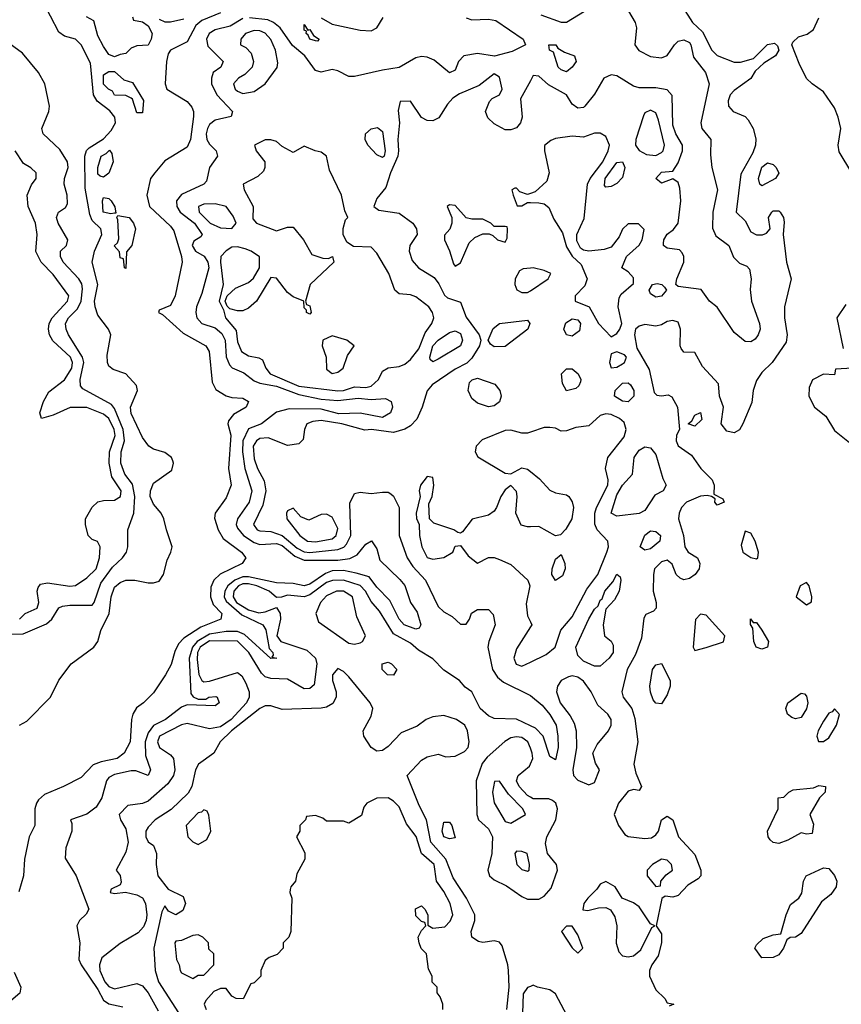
# Model space of a CAD drawing. Header units: inches. Extents: x 2380249 to 2585472, y 382747 to 546448.
# Tile 565 of 626: x 2558170 to 2561114, y 464149 to 467680. Entities that reach past the tile are written whole.
import ezdxf

# ---------------------------------------------------------------- set-up
doc = ezdxf.new("R2010")
doc.units = ezdxf.units.IN
doc.header["$MEASUREMENT"] = 0
doc.layers.add('C5456', color=7, linetype='Continuous')
doc.layers.add('C5466', color=7, linetype='Continuous')

msp = doc.modelspace()

# ---------------------------------------------------------------- linework, layer by layer
at = {"layer": 'C5456', "color": 4}
for points, elevation in [([(2558169.8, 465150.2), (2558195.2, 465164.8), (2558280.7, 465250), (2558310, 465311), (2558354, 465370), (2558436, 465430), (2558449.6, 465450.4), (2558461.2, 465490), (2558491, 465550), (2558497.7, 465610), (2558510, 465644.6), (2558530, 465662), (2558550, 465670.2), (2558582, 465670), (2558630, 465660.3), (2558650, 465660.3), (2558670, 465666.7), (2558685.6, 465690), (2558698.9, 465741.1), (2558711.6, 465770), (2558716.2, 465790), (2558695.6, 465850), (2558687.1, 465890), (2558676.9, 465910), (2558650, 465943), (2558637.8, 465970), (2558638.4, 465990), (2558650, 466017.6), (2558715.4, 466064.6), (2558720.7, 466090), (2558718.3, 466098.3), (2558714.5, 466110), (2558690, 466127.6), (2558650, 466139.5), (2558633.2, 466150), (2558610, 466180.9), (2558570, 466267.3), (2558566.8, 466290), (2558592.2, 466350), (2558588.3, 466368.3), (2558550, 466409.5), (2558505.4, 466425.4), (2558490, 466437.2), (2558484.7, 466450), (2558483.3, 466476.7), (2558496.3, 466550), (2558488.1, 466570), (2558450, 466620.5), (2558439.9, 466650), (2558438.3, 466670), (2558449.9, 466730), (2558429.8, 466810), (2558437.5, 466850), (2558464.2, 466910), (2558461.2, 466930), (2558430, 466959.7), (2558421.8, 466981.7), (2558404.7, 467075.3), (2558403.2, 467190), (2558409.9, 467210.1), (2558419.4, 467220.6), (2558470, 467252.8), (2558498.2, 467281.8), (2558513.1, 467310), (2558510.9, 467330), (2558492.9, 467352.9), (2558448, 467388), (2558434.2, 467410), (2558423.3, 467523.3), (2558389.8, 467589.8), (2558370, 467609.6), (2558330, 467620.5), (2558310, 467635.1), (2558250, 467749.3)], 16), ([(2558890, 467704.5), (2558823.2, 467676.8), (2558801.2, 467658.8), (2558770, 467600.5), (2558710.5, 467570), (2558702.6, 467557.4), (2558695.6, 467530), (2558690.7, 467450), (2558697.3, 467430), (2558770, 467386.5), (2558786.4, 467366.4), (2558792.7, 467350), (2558792.6, 467332.6), (2558782.3, 467250), (2558770, 467222), (2558690, 467174), (2558654, 467130), (2558639.3, 467110), (2558626, 467050), (2558635.5, 467010), (2558710, 466939), (2558722.3, 466922.3), (2558750.1, 466830.1), (2558752.3, 466810), (2558727.7, 466690), (2558710, 466655.3), (2558670, 466638), (2558666.8, 466630), (2558682, 466622), (2558755.6, 466555.6), (2558837.3, 466510), (2558848.4, 466490), (2558860.1, 466380.1), (2558873.3, 466353.3), (2558910, 466331.3), (2558930, 466324.4), (2558970, 466322.6), (2558990.3, 466310), (2558981.3, 466290), (2558936, 466264), (2558918.6, 466241.4), (2558915.9, 466230), (2558927.1, 466190), (2558918.6, 466070), (2558927.3, 466010), (2558910, 465965.1), (2558870.3, 465910), (2558868.2, 465891.8), (2558880.7, 465850), (2558899.4, 465819.4), (2558964.6, 465770), (2558980.3, 465750), (2558966.7, 465730), (2558888.7, 465691.3), (2558865.8, 465670), (2558854.7, 465645.3), (2558853.5, 465610), (2558862.9, 465582.9), (2558894.2, 465550), (2558891.3, 465530), (2558818.9, 465501.1), (2558757.8, 465462.3), (2558738.6, 465441.4), (2558725.7, 465414.3), (2558712.7, 465367.3), (2558692.2, 465330), (2558650, 465266), (2558614, 465230), (2558588.4, 465211.6), (2558575.5, 465190), (2558570.3, 465169.7), (2558566.3, 465090), (2558544.9, 465050), (2558519.1, 465030), (2558461.6, 465018.4), (2558432.8, 465007.2), (2558390, 464962.7), (2558326.8, 464930), (2558258.4, 464901.6), (2558237.4, 464882.6), (2558230.2, 464869.8), (2558224.2, 464850), (2558224, 464790), (2558204, 464750), (2558187.3, 464670), (2558184, 464610), (2558167.1, 464552.9)], 16), ([(2558970, 467683.5), (2558923.7, 467656.3), (2558870, 467642.9), (2558848.4, 467630), (2558838.9, 467610), (2558844.5, 467584.5), (2558899.1, 467530), (2558890.8, 467510), (2558863, 467490), (2558857.1, 467470), (2558857.6, 467450), (2558876.5, 467410), (2558933, 467350), (2558927.5, 467332.5), (2558870, 467319.1), (2558850, 467304.2), (2558843.2, 467290), (2558838.4, 467270), (2558840.2, 467250), (2558850, 467233.7), (2558874.4, 467210), (2558879.3, 467190), (2558850.3, 467150), (2558839.3, 467100.7), (2558830.3, 467089.7), (2558750, 467052.6), (2558731.9, 467030), (2558732.8, 467010), (2558745.5, 466990), (2558796.5, 466950), (2558824, 466910), (2558818.8, 466901.2), (2558794.6, 466885.4), (2558788.4, 466870), (2558799.5, 466850), (2558831.3, 466831.3), (2558844, 466810), (2558847.8, 466790), (2558822.6, 466697.4), (2558803.9, 466650), (2558801.3, 466630), (2558805.3, 466610), (2558823, 466590), (2558870, 466574.7), (2558893.9, 466553.9), (2558906.5, 466530), (2558910.2, 466470.2), (2558922.2, 466442.2), (2558931.5, 466431.5), (2558973.3, 466413.3), (2559010, 466384.9), (2559030, 466376.2), (2559090, 466365.8), (2559170, 466336), (2559250, 466318.5), (2559310, 466314.5), (2559383, 466323), (2559430, 466318), (2559480.9, 466320.9), (2559500.7, 466310), (2559506.4, 466290), (2559498.4, 466270), (2559470, 466253.7), (2559390, 466268.6), (2559313.9, 466266.1), (2559250, 466282.7), (2559135.3, 466284.7), (2559090, 466271.8), (2559037.1, 466230), (2558990, 466212.1), (2558970.1, 466169.9), (2558968.9, 466130), (2558977.1, 466070), (2559001.5, 465990), (2558992.8, 465950), (2558950.2, 465890), (2558945.6, 465870), (2558950, 465856.3), (2558971.5, 465830), (2559010, 465805), (2559030, 465797.8), (2559090, 465801.8), (2559110, 465793.7), (2559155.7, 465755.7), (2559190, 465741.3), (2559310, 465741.7), (2559352.9, 465747.1), (2559378.9, 465761.1), (2559410, 465798.8), (2559430.9, 465810.9), (2559450, 465782), (2559461.1, 465741.1), (2559532.8, 465672.8), (2559550.3, 465650.2), (2559570.3, 465590.3), (2559594.7, 465554.7), (2559607.7, 465510), (2559602, 465498), (2559590, 465494.5), (2559547.6, 465510), (2559529.7, 465530), (2559497, 465597), (2559450, 465645.1), (2559422, 465682), (2559375.6, 465695.6), (2559330, 465704.2), (2559290, 465703.1), (2559266.1, 465693.9), (2559210, 465655.3), (2559190, 465649.8), (2559150, 465658.2), (2559090, 465660.7), (2558990, 465681.8), (2558970, 465681.6), (2558941.1, 465670), (2558915.8, 465650), (2558904.6, 465630), (2558902.4, 465610), (2558910, 465594.3), (2558966, 465545.9), (2559041.3, 465510), (2559051.8, 465491.8), (2559064.4, 465424.4), (2559077.3, 465410), (2559078.8, 465401.2), (2559074, 465394), (2559092, 465390), (2559070, 465389.4), (2558975.2, 465475.2), (2558950, 465486), (2558910, 465486.4), (2558850, 465476.6), (2558806.5, 465450), (2558789, 465430), (2558777, 465390), (2558783.7, 465263.7), (2558791.9, 465251.8), (2558810, 465242.8), (2558836.5, 465243.5), (2558848, 465250), (2558872.3, 465252.3), (2558878, 465250), (2558884.7, 465230), (2558870, 465219), (2558770, 465222.9), (2558750, 465215.1), (2558692.4, 465170), (2558650, 465148.5), (2558630, 465122.4), (2558619.4, 465090), (2558620.8, 465040.8), (2558638.8, 464990), (2558630.8, 464970), (2558586, 464986), (2558570, 464986), (2558510, 464973.6), (2558490, 464962), (2558480.6, 464950), (2558464.5, 464890), (2558443.5, 464856.5), (2558410, 464830.8), (2558352, 464810), (2558356.8, 464796.8), (2558356.4, 464770), (2558335.5, 464710), (2558333.1, 464673.1), (2558372.6, 464610), (2558417.3, 464490), (2558407.9, 464472.1), (2558384, 464450), (2558374.9, 464430), (2558384.9, 464370), (2558381.6, 464310), (2558390.4, 464290), (2558450, 464202.4), (2558470, 464164), (2558490, 464150.4), (2558539.5, 464139.5)], 24), ([(2558574, 467690), (2558578, 467678), (2558610, 467672), (2558630, 467658), (2558644.7, 467630), (2558641, 467610), (2558630, 467588), (2558590, 467586), (2558570, 467578), (2558550, 467558), (2558530, 467555.3), (2558510, 467546), (2558490, 467555.3), (2558470, 467584), (2558450, 467622), (2558435.1, 467675.1), (2558409, 467690)], 12), ([(2558670, 467681.8), (2558690, 467672.2), (2558710, 467671.4), (2558757.6, 467682.4)], 16), ([(2559770, 467686.4), (2559790, 467678.7), (2559850, 467681.3), (2559876.7, 467676.7), (2559974, 467610), (2559982, 467590), (2559934.4, 467565.6), (2559871.2, 467548.8), (2559810, 467558.7), (2559761, 467550), (2559743, 467530), (2559730, 467499), (2559710, 467489.2), (2559655, 467535), (2559630, 467545.5), (2559610, 467547.9), (2559590, 467542.4), (2559530, 467507.8), (2559470, 467499.2), (2559370, 467476), (2559350, 467476), (2559310, 467495.9), (2559290, 467500.8), (2559250, 467491.5), (2559230, 467497), (2559192.1, 467550), (2559147.1, 467587.2), (2559103, 467650), (2559079.6, 467670), (2559059.4, 467679.4), (2558993.4, 467686.6)], 24), ([(2559250, 467686), (2559290, 467663.2), (2559390, 467642), (2559430, 467640.3), (2559449.3, 467650), (2559472.9, 467687.1)], 24), ([(2558124.1, 465475.9), (2558182, 465478), (2558266.6, 465513.4), (2558284.7, 465530), (2558309.8, 465570.2), (2558323.3, 465576.7), (2558350, 465580.8), (2558430, 465580.3), (2558437.2, 465590), (2558460.5, 465659.5), (2558503.1, 465716.9), (2558538.7, 465750), (2558552.8, 465770), (2558556.9, 465790), (2558556.9, 465850), (2558579.1, 465910), (2558582.1, 465970), (2558573.8, 466013.8), (2558546.2, 466050), (2558532, 466090), (2558533.5, 466130), (2558545.2, 466170), (2558540.2, 466210), (2558510, 466286), (2558499.4, 466299.4), (2558396.4, 466356.4), (2558387.3, 466367.3), (2558386.4, 466390), (2558399.8, 466450), (2558395.3, 466470), (2558344.7, 466550), (2558336.9, 466570), (2558334.7, 466590), (2558344.7, 466610), (2558376.9, 466643.1), (2558389.8, 466670), (2558394.6, 466714.6), (2558392.2, 466732.2), (2558382.4, 466750), (2558326.3, 466810), (2558315.6, 466830), (2558316, 466850), (2558337.2, 466870), (2558342, 466890), (2558307.6, 466950), (2558302, 466970), (2558309.3, 466990), (2558334.1, 467005.8), (2558340.7, 467019.3), (2558339.7, 467050), (2558329.7, 467090.3), (2558331, 467110), (2558343.1, 467150), (2558341.7, 467170), (2558314, 467214), (2558254, 467270), (2558249.3, 467290), (2558274, 467350), (2558277.2, 467370), (2558259.5, 467450), (2558237.6, 467490), (2558179.8, 467559.8), (2558098.6, 467618.6)], 24), ([(2560000, 467460.7), (2559964.4, 467395.6), (2559970.4, 467330), (2559964.9, 467310), (2559950, 467291.8), (2559930, 467285.1), (2559910, 467285.1), (2559870, 467306), (2559847.9, 467328), (2559839.7, 467350), (2559853.6, 467386.4), (2559863.1, 467396.9), (2559889.5, 467410.5), (2559899.5, 467430), (2559890, 467474), (2559870, 467485.2), (2559816.2, 467443.8), (2559746, 467414), (2559721.8, 467398.2), (2559702.8, 467377.3), (2559671.9, 467328.2), (2559650, 467317), (2559630, 467318), (2559609.5, 467329.5), (2559570, 467388), (2559534, 467386), (2559526, 467354), (2559530.7, 467310), (2559524.6, 467250), (2559528, 467210), (2559525.2, 467190), (2559498.8, 467130), (2559482.4, 467077.6), (2559450, 467039), (2559438.8, 467010), (2559456.8, 466996.8), (2559530, 466986), (2559579.3, 466950), (2559592, 466930), (2559594, 466910), (2559568.2, 466870), (2559566, 466850), (2559576.7, 466816.7), (2559598.8, 466790), (2559655.8, 466755.8), (2559672.4, 466732.4), (2559691.9, 466691.8), (2559702.9, 466682.9), (2559750, 466667.3), (2559770, 466613.4), (2559816.3, 466550), (2559822, 466530), (2559817.3, 466510), (2559790, 466466), (2559772, 466448), (2559730, 466427), (2559648.2, 466370), (2559630, 466349.2), (2559612.7, 466290), (2559593, 466247), (2559570, 466222.9), (2559550, 466211.6), (2559510, 466199.5), (2559430.4, 466209.6), (2559407.2, 466207.2), (2559324, 466230), (2559250, 466242.7), (2559220.7, 466239.3), (2559199.1, 466230), (2559190.5, 466210), (2559185.5, 466174.5), (2559170, 466159.3), (2559130, 466153.2), (2559060.2, 466180.2), (2559030, 466178), (2559018, 466170), (2559006.3, 466150), (2559010, 466104.7), (2559022, 466070), (2559045.8, 466025.8), (2559051.7, 465990), (2559040.8, 465939.2), (2559007.3, 465870), (2559021, 465850), (2559030, 465846.4), (2559070, 465844.6), (2559110, 465830.2), (2559164.1, 465784.1), (2559190, 465771), (2559210, 465768.7), (2559310, 465779.3), (2559331.2, 465788.8), (2559341.2, 465798.8), (2559356.4, 465830), (2559353.4, 465946.6), (2559370, 465981), (2559390, 465984.9), (2559430, 465980.4), (2559470, 465985.5), (2559490, 465984.9), (2559499.9, 465979.9), (2559510, 465971), (2559530.3, 465930), (2559530.2, 465830), (2559558.3, 465750), (2559578.4, 465718.4), (2559623.8, 465670), (2559670, 465576), (2559690, 465556), (2559719.8, 465539.8), (2559750, 465512), (2559770, 465512), (2559782, 465530), (2559788.7, 465551.3), (2559810, 465564.7), (2559850, 465564.7), (2559866.8, 465546.8), (2559874, 465510), (2559850.7, 465450), (2559847.3, 465430), (2559864.9, 465350), (2559882.7, 465322.6), (2559904.2, 465304.2), (2559997.7, 465257.7), (2560000, 465255.8)], 28), ([(2558169.2, 465530), (2558190, 465550.6), (2558232.3, 465570), (2558238, 465590), (2558232.7, 465630), (2558236, 465644), (2558244.8, 465655.2), (2558270, 465660.5), (2558350, 465648), (2558369.6, 465650.4), (2558410, 465678), (2558443.7, 465710), (2558456, 465750), (2558458, 465790), (2558448.4, 465808.4), (2558430, 465815.3), (2558415.3, 465830), (2558406, 465870), (2558406, 465890), (2558430, 465931.3), (2558449.4, 465950.6), (2558470, 465956), (2558510, 465957.3), (2558531.8, 465970), (2558533.3, 465990), (2558500.6, 466040.6), (2558490.8, 466090), (2558492.1, 466130), (2558511.6, 466188.4), (2558508.1, 466210), (2558489.5, 466250), (2558470, 466265.6), (2558410, 466289.6), (2558350.5, 466289.5), (2558290, 466261.2), (2558248, 466250), (2558242, 466270), (2558255.3, 466310), (2558274.6, 466345.4), (2558330, 466388), (2558357.2, 466430), (2558359.7, 466450), (2558352.2, 466470), (2558288.3, 466528.3), (2558276.9, 466550), (2558272.8, 466570), (2558275.8, 466590), (2558286.3, 466610), (2558341.3, 466670), (2558345.6, 466690), (2558290, 466766), (2558246.6, 466810), (2558227.9, 466847.9), (2558232.7, 466910), (2558227, 466950), (2558200.9, 467010), (2558197.2, 467050), (2558212.5, 467087.5), (2558229, 467110), (2558228.7, 467130), (2558210, 467148.7), (2558183.7, 467163.7), (2558153.2, 467210)], 28), ([(2560000, 467056.8), (2559990, 467053.2), (2559962, 467062), (2559950, 467075.3), (2559944.7, 467075.3), (2559934, 467070), (2559938, 467050), (2559952.7, 467012.7), (2559970, 467012), (2559990, 467024.7), (2560000, 467024.3)], 32), ([(2560000, 466788.5), (2559974, 466786), (2559961.4, 466778.6), (2559946, 466750), (2559944.7, 466730), (2559951, 466711), (2559970, 466701), (2559990, 466701), (2560000, 466707.6)], 32), ([(2560000, 466200.3), (2559990, 466197), (2559970, 466196.9), (2559930, 466208), (2559910, 466206.6), (2559827.4, 466172.6), (2559805.5, 466150), (2559802, 466130), (2559812.3, 466112.3), (2559910, 466053.4), (2559930, 466050.7), (2559970, 466073), (2559990, 466068.2), (2560000, 466060)], 32), ([(2560000, 465861.1), (2559990, 465860.7), (2559966.9, 465866.9), (2559947.6, 465910), (2559953, 465970), (2559950, 465988), (2559930, 466009), (2559910, 465994), (2559894, 465970), (2559879.1, 465930), (2559870, 465917.2), (2559850, 465902.7), (2559791, 465889), (2559756.9, 465843.1), (2559750, 465838), (2559740.4, 465840.4), (2559726, 465850), (2559654.6, 465874.6), (2559638, 465890), (2559636.4, 465943.6), (2559648, 465970), (2559654, 466010), (2559650, 466038), (2559630, 466042), (2559606.8, 466010), (2559601, 465990), (2559604.7, 465970), (2559591.3, 465910), (2559591.6, 465891.6), (2559602, 465870), (2559602.8, 465830), (2559610.8, 465790), (2559630, 465751.3), (2559650, 465745.5), (2559690, 465750.8), (2559722, 465770), (2559730, 465792), (2559750, 465794), (2559777.3, 465757.3), (2559810, 465731.3), (2559850, 465750.8), (2559870, 465750.6), (2559890, 465743.8), (2559930, 465726), (2559990.6, 465670), (2559998, 465650), (2559984.7, 465584.7), (2559990, 465542), (2560000, 465520.2)], 32), ([(2560000, 465147.8), (2559950, 465171.2), (2559870, 465173.3), (2559850, 465183.6), (2559820.7, 465210), (2559790, 465269.3), (2559766.6, 465286.6), (2559746.6, 465310), (2559690, 465346.6), (2559650, 465388.3), (2559599.3, 465419.3), (2559570, 465444.5), (2559510, 465476.9), (2559459.2, 465559.2), (2559430, 465593.6), (2559409.8, 465630), (2559390, 465650.7), (2559330, 465669.8), (2559290.9, 465669.1), (2559270, 465661.5), (2559210, 465617.2), (2559190, 465609.7), (2559130, 465616.3), (2559108.7, 465608.7), (2559090, 465608), (2559063.6, 465630), (2559019.5, 465650), (2558990, 465657), (2558970, 465656.3), (2558954, 465650), (2558937.2, 465630), (2558934.4, 465610), (2558947.2, 465590), (2558990, 465563.8), (2559027.2, 465552.7), (2559050, 465556), (2559090, 465572), (2559103, 465550), (2559104.9, 465530), (2559091.9, 465470), (2559105.7, 465450), (2559199, 465419), (2559230, 465390.6), (2559234.9, 465370), (2559225.8, 465294.2), (2559210, 465282), (2559190, 465280.7), (2559130, 465315.1), (2559070, 465317.4), (2559050, 465323.6), (2559036.4, 465336.4), (2558991, 465410), (2558950, 465450.8), (2558850, 465451.9), (2558816.5, 465430), (2558806.7, 465410), (2558805.5, 465385.5), (2558811.7, 465331.7), (2558823, 465310), (2558830, 465305.3), (2558850, 465307.6), (2558950, 465339.1), (2558966.6, 465326.6), (2558980.3, 465300.3), (2558992.2, 465270), (2558991.9, 465250), (2558982.6, 465230), (2558927.4, 465170), (2558890, 465143.5), (2558850, 465136.3), (2558770, 465155.6), (2558750, 465151.3), (2558670.4, 465110), (2558664.2, 465090), (2558670.5, 465070), (2558710, 465043), (2558721.6, 465030), (2558726, 464990), (2558721.1, 464970), (2558700.5, 464939.5), (2558630, 464877), (2558610, 464869.5), (2558558, 464862), (2558526, 464830), (2558530.8, 464810), (2558550, 464778), (2558558.5, 464730), (2558550, 464695.1), (2558516, 464630), (2558530, 464611.3), (2558533.2, 464586.8), (2558530, 464578), (2558498, 464562), (2558494, 464550), (2558510, 464546), (2558548.8, 464551.1), (2558590, 464541.3), (2558610.3, 464530.3), (2558620.3, 464510), (2558625.7, 464470), (2558623.7, 464450), (2558613.7, 464426.3), (2558594.4, 464405.6), (2558530, 464367.6), (2558464.8, 464315.2), (2558456, 464290), (2558457.3, 464270), (2558475.3, 464230), (2558490, 464213.1), (2558510, 464204), (2558590, 464223.8), (2558610, 464215.5), (2558630, 464190.6), (2558665.7, 464125.7)], 28), ([(2560000, 465502.7), (2559950, 465424), (2559940.5, 465390), (2559948.6, 465368.6), (2559970, 465362), (2560000, 465376.3)], 32), ([(2559915.1, 464130), (2559923.7, 464210), (2559921.6, 464270), (2559919.7, 464290), (2559899.2, 464359.2), (2559890, 464372), (2559870, 464376.3), (2559830, 464371.1), (2559813.7, 464373.7), (2559789.8, 464389.8), (2559788.4, 464410), (2559800.5, 464450), (2559800.5, 464470), (2559771.1, 464530), (2559722.9, 464602.8), (2559697.1, 464670), (2559643.8, 464730), (2559628.3, 464810), (2559601.8, 464861.8), (2559558, 464970), (2559610, 465024.7), (2559630, 465036), (2559670, 465046), (2559696.9, 465036.9), (2559730, 465038.8), (2559764.1, 465055.9), (2559777.2, 465070), (2559780.9, 465090), (2559775.1, 465130), (2559765.2, 465150), (2559735.3, 465170), (2559690, 465185.1), (2559650, 465179.6), (2559626.8, 465170), (2559594.2, 465145.8), (2559537.6, 465122.4), (2559490, 465073.2), (2559470, 465059), (2559450, 465057.2), (2559429.3, 465070), (2559402.7, 465110), (2559401.2, 465130), (2559430, 465182), (2559436, 465210), (2559426, 465230), (2559350, 465322.7), (2559330, 465342.7), (2559310, 465352.7), (2559290.7, 465330), (2559290.6, 465310), (2559304.4, 465270), (2559303.8, 465250), (2559291.9, 465228.1), (2559270, 465215.1), (2559250, 465211.3), (2559110, 465206.6), (2559070, 465219.3), (2559050, 465219.5), (2559030, 465209.6), (2558928.9, 465130), (2558888.4, 465090), (2558866, 465050), (2558810.5, 465010), (2558799.5, 464990), (2558787, 464930), (2558774.3, 464905.7), (2558713, 464847), (2558655.5, 464810), (2558630, 464784), (2558622, 464770), (2558622, 464750), (2558630, 464731.3), (2558650, 464718), (2558660.7, 464690), (2558659.1, 464650), (2558664.9, 464610), (2558702.4, 464562.4), (2558755.6, 464535.6), (2558763.7, 464510), (2558754, 464486), (2558730, 464469.6), (2558703.3, 464483.3), (2558690, 464502), (2558679.1, 464480.9), (2558650.3, 464350), (2558655.6, 464270), (2558667.6, 464230), (2558739, 464119)], 32), ([(2560000, 465067.4), (2559990.8, 465090.8), (2559970, 465105.6), (2559950, 465107.8), (2559930, 465104.2), (2559908.3, 465091.7), (2559844.9, 465035.1), (2559827.8, 465012.2), (2559806, 464950), (2559807.6, 464830), (2559814.4, 464810), (2559850, 464778.7), (2559864.4, 464750), (2559862, 464690), (2559847.4, 464630), (2559854, 464610), (2559870, 464595.3), (2559914.3, 464574.3), (2559970, 464535.8), (2559990, 464526.4), (2560000, 464526.3)], 32), ([(2560000, 464892), (2559990, 464897.7), (2559960.4, 464930), (2559949.8, 464950), (2559956.9, 464970), (2559996.6, 465003.4), (2560000, 465011)], 32), ([(2559686, 464130), (2559686, 464150), (2559676.4, 464176.4), (2559666, 464190), (2559666, 464210), (2559648, 464228), (2559648, 464250), (2559635.3, 464275.3), (2559628, 464330), (2559609.1, 464349.1), (2559602, 464370), (2559598, 464390), (2559610, 464414), (2559626, 464430), (2559622, 464442), (2559610, 464446), (2559590, 464466), (2559588.4, 464491.6), (2559610, 464502), (2559622, 464490), (2559632, 464470), (2559632.7, 464432.7), (2559650, 464422), (2559693.2, 464426.8), (2559713.2, 464446.8), (2559722, 464470), (2559712.7, 464510), (2559690, 464554), (2559664, 464590), (2559655.1, 464650), (2559609.6, 464689.6), (2559590.9, 464750.9), (2559556.6, 464796.6), (2559530, 464857.2), (2559510, 464877.2), (2559490, 464889), (2559450, 464888.7), (2559414, 464870), (2559403.6, 464856.4), (2559394.4, 464825.6), (2559350, 464798), (2559330, 464806), (2559270, 464806), (2559256.4, 464816.4), (2559230, 464826), (2559198, 464822), (2559194, 464810), (2559174, 464790), (2559174, 464770), (2559162, 464750), (2559191.6, 464691.6), (2559192, 464670), (2559163.6, 464616.4), (2559158, 464590), (2559142, 464570), (2559139.6, 464560.4), (2559138, 464550), (2559144.7, 464530), (2559142, 464410), (2559134, 464390), (2559114, 464370), (2559114, 464350), (2559092.7, 464327.3), (2559063.6, 464316.4), (2559050, 464306), (2559034, 464270), (2559034, 464250), (2559010, 464226), (2558998, 464222), (2558970.9, 464169.1), (2558946, 464170), (2558930, 464178), (2558910, 464206), (2558890, 464206), (2558865.4, 464194.6), (2558836.9, 464163.1), (2558831.3, 464150), (2558838.8, 464130)], 36), ([(2558150, 464264.7), (2558174, 464210), (2558170.5, 464189.5), (2558138.8, 464161.2)], 16), ([(2560000, 464213.3), (2559990, 464208.7), (2559974, 464186), (2559970, 464048)], 32)]:
    msp.add_lwpolyline(points, dxfattribs=dict(at, elevation=elevation))
for points, elevation in [([(2559010, 467640.9), (2558978.8, 467630), (2558962.8, 467610), (2558961, 467590), (2558979.9, 467579.9), (2558999.3, 467559.3), (2559008, 467530), (2559003, 467510), (2558976.7, 467483.3), (2558954, 467470), (2558936.3, 467450), (2558942, 467430), (2558950, 467423), (2558970, 467415.5), (2559010, 467421.6), (2559049.2, 467450), (2559092.1, 467507.9), (2559095.1, 467524.9), (2559086.6, 467570), (2559070, 467609), (2559050, 467631.6), (2559030, 467639.5)], 28), ([(2559202, 467642), (2559210, 467644), (2559223, 467623), (2559242.8, 467610), (2559237.1, 467602.9), (2559230, 467603.6), (2559209.7, 467610), (2559204, 467624), (2559196, 467630), (2559198, 467638), (2559190, 467642), (2559190, 467662)], 16), ([(2558590, 467346), (2558574.6, 467394.6), (2558570, 467398), (2558550, 467408), (2558510, 467409), (2558503.1, 467423.1), (2558488.7, 467430), (2558470, 467448.7), (2558470, 467482), (2558490, 467494), (2558510, 467494), (2558543.6, 467463.6), (2558574, 467454), (2558614, 467390), (2558610, 467346)], 12), ([(2559470, 467185.1), (2559450, 467195.1), (2559417.6, 467230), (2559407.6, 467250), (2559409.6, 467270), (2559430, 467288.4), (2559452.6, 467292.6), (2559470, 467278.8), (2559479.5, 467210), (2559475.5, 467190)], 24), ([(2559070, 467249.4), (2559050, 467249.4), (2559011.3, 467230), (2559017.3, 467210), (2559048, 467170), (2559048.2, 467150), (2559043.1, 467136.9), (2559022.9, 467117.1), (2558971, 467090), (2558974, 467070), (2559006.8, 467010), (2559005.8, 466965.8), (2559018.8, 466950), (2559090, 466922), (2559130, 466936.3), (2559150, 466935.5), (2559187.3, 466890), (2559217.3, 466837.3), (2559256, 466824), (2559277.2, 466822.8), (2559290.6, 466830.6), (2559296, 466810), (2559210.6, 466730), (2559194, 466670), (2559198, 466658), (2559210, 466654), (2559214.8, 466630), (2559210, 466624), (2559198, 466630), (2559198, 466638), (2559190, 466646), (2559188, 466670), (2559150, 466686), (2559130, 466701.2), (2559090, 466753.2), (2559070, 466755.3), (2559018.8, 466670), (2558990, 466645.1), (2558970, 466636.2), (2558950, 466636.2), (2558922.7, 466642.7), (2558912.9, 466652.9), (2558906, 466670), (2558913.2, 466690), (2558943, 466717), (2558990, 466737.3), (2559007.5, 466752.5), (2559029.2, 466790), (2559029.2, 466829.2), (2558999.3, 466850), (2558978.4, 466858.4), (2558950, 466865.7), (2558930, 466863.5), (2558909.3, 466850.7), (2558890.4, 466830), (2558889.1, 466810), (2558899.3, 466730), (2558884.7, 466670), (2558899.8, 466639.8), (2558908, 466610), (2558945.3, 466565.3), (2558950, 466524.7), (2558964.4, 466490), (2558990, 466474), (2559026.7, 466466.7), (2559039.5, 466459.5), (2559052.4, 466430), (2559068, 466410), (2559170, 466365), (2559310, 466349.3), (2559330, 466350.3), (2559370, 466363.2), (2559410, 466361.3), (2559430, 466366), (2559456.2, 466390), (2559470, 466418.8), (2559490, 466430.8), (2559530, 466436.3), (2559550, 466444.9), (2559570, 466461.3), (2559600, 466500), (2559623.3, 466556.7), (2559647.3, 466590), (2559654, 466610), (2559649.6, 466629.6), (2559636, 466650), (2559590, 466685.6), (2559570, 466693.6), (2559530, 466697.2), (2559514, 466710), (2559493.3, 466770), (2559450, 466842.7), (2559430, 466863.7), (2559366.3, 466866.3), (2559342, 466882), (2559329.4, 466910), (2559329.3, 466930.7), (2559338, 466962), (2559346, 466970), (2559334.6, 466994.6), (2559322.9, 467050), (2559280.2, 467140.2), (2559269, 467190), (2559250, 467205.2), (2559229.2, 467209.2), (2559190, 467226), (2559150, 467204), (2559110, 467225.2), (2559090, 467242.7)], 28), ([(2558470, 467115.3), (2558458, 467118), (2558450, 467126), (2558449.5, 467150), (2558462, 467190), (2558480.4, 467199.6), (2558491.3, 467211.3), (2558499.6, 467199.6), (2558504.7, 467170), (2558490, 467129)], 12), ([(2558496, 466984), (2558469.5, 466990), (2558466.6, 467030), (2558470, 467042), (2558490, 467038), (2558498, 467030), (2558511.2, 467008.9), (2558514, 466986), (2558510, 466986)], 12), ([(2558870, 467019.7), (2558830, 467017.6), (2558811, 467010), (2558813.4, 466990), (2558853, 466950), (2558890, 466933.7), (2558930, 466931), (2558945.2, 466950), (2558935.3, 466975.3), (2558909.6, 467009.6)], 28), ([(2559710, 467015.3), (2559702, 467010), (2559718, 466970), (2559718, 466950), (2559711.6, 466928.4), (2559692.7, 466907.3), (2559692, 466890), (2559710.7, 466850.7), (2559724.1, 466804.1), (2559730, 466796), (2559750, 466807.3), (2559781, 466879), (2559801.2, 466898.8), (2559830, 466911.3), (2559852, 466912), (2559866, 466906), (2559882, 466890), (2559910, 466882), (2559916.4, 466896.4), (2559918, 466930), (2559916.4, 466936.4), (2559910, 466938), (2559870, 466938), (2559858, 466950), (2559830, 466964), (2559790, 466964), (2559770, 466968.7), (2559730, 467013.2)], 32), ([(2558550, 466788), (2558546, 466790), (2558542, 466822), (2558530, 466826), (2558527.3, 466847.3), (2558509, 466869), (2558520.4, 466879.6), (2558525.6, 466894.4), (2558522, 466962), (2558518, 466970), (2558522, 466978), (2558562, 466970), (2558578, 466950), (2558584.7, 466930), (2558572, 466870), (2558552.7, 466847.3)], 12), ([(2559870, 466506.6), (2559856.6, 466516.6), (2559848.7, 466530), (2559867.2, 466572.7), (2559890, 466590.4), (2559990, 466602.8), (2559998, 466590), (2559990.5, 466570), (2559910, 466508.2)], 28), ([(2559290, 466546), (2559256, 466530), (2559254, 466510), (2559268.2, 466470), (2559270, 466426), (2559290, 466410.7), (2559310, 466416.3), (2559329.2, 466430), (2559344.8, 466475.2), (2559369, 466510), (2559342, 466530)], 32), ([(2559650, 466453.2), (2559641.2, 466461.2), (2559639.5, 466470), (2559650, 466510.4), (2559669.6, 466530), (2559710, 466557.6), (2559730, 466564.4), (2559750, 466554.9), (2559757.4, 466530), (2559750.2, 466509.8), (2559670, 466462.4)], 24), ([(2559850, 466292), (2559810, 466304.2), (2559790, 466321.6), (2559777.2, 466350), (2559781.8, 466378.2), (2559791.3, 466388.7), (2559810, 466394), (2559872.2, 466372.2), (2559890.4, 466350), (2559894.9, 466330), (2559890, 466309.3), (2559870, 466295.1)], 28), ([(2559150, 465928), (2559130, 465918), (2559126, 465910), (2559127.3, 465890), (2559173.4, 465830), (2559201, 465810), (2559230, 465807.9), (2559290, 465818.4), (2559304.5, 465830), (2559310, 465855.3), (2559290, 465896), (2559270, 465906), (2559250, 465905.2), (2559205.6, 465885.6), (2559177.2, 465897.2)], 32), ([(2559330, 465631), (2559304.7, 465630), (2559270, 465613.3), (2559248.4, 465590), (2559230.8, 465550), (2559240.5, 465520.5), (2559350, 465444), (2559370, 465440.7), (2559390, 465444.9), (2559399, 465450), (2559408.7, 465470), (2559378, 465538), (2559362.7, 465610)], 32), ([(2559510, 465329), (2559488, 465330), (2559468.7, 465350), (2559468.7, 465370), (2559490, 465376), (2559502, 465370), (2559522, 465350)], 28), ([(2559890, 464948.7), (2559872, 464948), (2559864, 464910), (2559870, 464872), (2559910, 464804.7), (2559930, 464798.8), (2559982, 464830), (2559972.7, 464850), (2559922, 464902)], 36), ([(2558830, 464846), (2558822, 464838), (2558810, 464835.3), (2558766, 464790), (2558772, 464750), (2558790, 464732), (2558810, 464722), (2558840.4, 464739.6), (2558855.3, 464770), (2558847.3, 464827.3), (2558842, 464842)], 36), ([(2559710, 464742), (2559689.5, 464750), (2559684.5, 464770), (2559690, 464802), (2559710, 464802), (2559718, 464790), (2559730, 464746)], 28), ([(2559950, 464698), (2559944.7, 464690), (2559952, 464650), (2559970, 464632), (2559990, 464626), (2559995.3, 464630), (2559997.2, 464650), (2559988, 464690), (2559970, 464697.2)], 36), ([(2558810, 464398), (2558790, 464395.3), (2558750, 464378), (2558730, 464375.3), (2558726, 464370), (2558732, 464310), (2558742, 464290), (2558744.7, 464270), (2558750, 464262), (2558790, 464242), (2558810, 464254), (2558830, 464254), (2558866, 464290), (2558866, 464330), (2558847.3, 464347.3), (2558846, 464370), (2558826, 464390)], 36)]:
    msp.add_lwpolyline(points, close=True, dxfattribs=dict(at, elevation=elevation))
at = {"layer": 'C5466', "color": 4}
for points, elevation in [([(2560351.3, 467710), (2560376, 467670), (2560380.7, 467650), (2560374.8, 467590), (2560389, 467569), (2560430, 467548), (2560470, 467542.8), (2560490, 467551), (2560516.2, 467590), (2560530, 467602.4), (2560550, 467607), (2560570, 467597.6), (2560575.6, 467590), (2560585.1, 467545.1), (2560628, 467490), (2560640.7, 467450), (2560610.5, 467310), (2560614, 467290), (2560646.8, 467250), (2560645.2, 467194.8), (2560650.4, 467150), (2560670.4, 467070), (2560653.7, 466990), (2560652.4, 466932.4), (2560665.1, 466905.1), (2560710.8, 466870), (2560727.7, 466827.7), (2560750, 466806.8), (2560775.3, 466795.3), (2560785.4, 466785.4), (2560791.3, 466750), (2560787.9, 466712.1), (2560791.9, 466670), (2560821.6, 466590), (2560823, 466570), (2560816.3, 466550), (2560805.5, 466534.5), (2560790, 466524), (2560770, 466526), (2560730, 466558), (2560670, 466649.3), (2560642, 466670), (2560612.5, 466712.5), (2560530, 466722.7), (2560521.2, 466730), (2560524.5, 466750), (2560549.6, 466810), (2560549.4, 466830), (2560544.1, 466844.1), (2560534, 466854), (2560490, 466860.9), (2560477.2, 466870), (2560477.2, 466877.2), (2560478, 466890), (2560490, 466910.8), (2560512.7, 466927.3), (2560529.2, 466950), (2560539.5, 467030), (2560535.3, 467075.3), (2560530, 467095.3), (2560510, 467109), (2560470, 467094), (2560449.5, 467110), (2560470, 467132.4), (2560510, 467136), (2560530, 467166.8), (2560545.1, 467210), (2560544.7, 467230), (2560521.7, 467270), (2560510, 467302), (2560508.1, 467408.1), (2560490, 467427.6), (2560450, 467435.8), (2560390, 467434.8), (2560370, 467441), (2560310, 467478.9), (2560290, 467482.4), (2560263.8, 467470), (2560230, 467412.3), (2560195.5, 467370), (2560190, 467365.1), (2560170, 467362.9), (2560150, 467377.2), (2560129, 467410), (2560065.6, 467445.6), (2560030, 467477.2), (2560010, 467479), (2560000, 467460.7)], 28), ([(2560037.3, 467697.3), (2560110, 467670.4), (2560130, 467670.5), (2560194, 467710)], 28), ([(2560545.2, 467725.2), (2560580.7, 467670), (2560616.4, 467636.4), (2560650.7, 467570), (2560670, 467550.7), (2560730, 467526.8), (2560752.5, 467527.5), (2560799.3, 467540.7), (2560850, 467590.8), (2560875.3, 467595.3), (2560886, 467586), (2560890.8, 467570), (2560878.8, 467550), (2560836.8, 467523.2), (2560805.2, 467494.8), (2560790, 467469.2), (2560730, 467426), (2560716.3, 467410), (2560708.5, 467388.5), (2560710.6, 467370), (2560727.3, 467350), (2560770, 467333), (2560780.7, 467320.7), (2560798, 467290), (2560807.5, 467252.5), (2560807.3, 467230), (2560797.3, 467202.7), (2560753.7, 467126.3), (2560738, 466990), (2560770, 466958), (2560790, 466918.8), (2560810, 466908.2), (2560831.6, 466908.4), (2560846, 466914), (2560859, 466930), (2560853.2, 466970), (2560865.2, 466990), (2560870, 466994), (2560890, 466994), (2560894.8, 466990), (2560906.8, 466970), (2560910, 466954), (2560906, 466910), (2560918, 466810), (2560934.8, 466750), (2560910.6, 466650), (2560910.6, 466610), (2560920.4, 466550), (2560916.2, 466523.8), (2560866, 466450), (2560830, 466414.5), (2560810, 466386), (2560798, 466350), (2560793.3, 466306.7), (2560761.6, 466230), (2560750, 466209.3), (2560730, 466198), (2560704.4, 466204.4), (2560683.7, 466230), (2560692, 466290), (2560678, 466330), (2560673.8, 466373.8), (2560616.5, 466436.5), (2560590, 466486), (2560550, 466488), (2560540.9, 466500.9), (2560537.2, 466510), (2560538, 466570), (2560530, 466595.3), (2560510, 466601.2), (2560490, 466598), (2560470, 466586), (2560450, 466580.9), (2560410, 466586.6), (2560390, 466580.9), (2560377.3, 466570), (2560373.4, 466550), (2560381.4, 466501.4), (2560425.5, 466425.5), (2560443.1, 466343.1), (2560453.2, 466333.2), (2560470, 466330.6), (2560494.4, 466334.4), (2560507.3, 466327.3), (2560526.8, 466290), (2560534, 466210), (2560524, 466190), (2560523, 466170), (2560530, 466151.3), (2560577.6, 466117.6), (2560610.6, 466070), (2560651, 466030), (2560658.8, 466010), (2560658, 465978), (2560690, 465962), (2560694, 465950), (2560670, 465939), (2560661.2, 465950), (2560662, 465962), (2560649.4, 465969.4), (2560633.6, 465973.6), (2560610, 465971.6), (2560559.1, 465950), (2560542, 465930), (2560533, 465910), (2560530.5, 465890), (2560548.4, 465830), (2560554, 465790), (2560566, 465770), (2560598.8, 465750), (2560607.7, 465730), (2560604.9, 465710), (2560590.3, 465689.8), (2560570, 465675.6), (2560550, 465671.6), (2560536.6, 465676.6), (2560522.9, 465690), (2560507.8, 465727.8), (2560490, 465742), (2560470, 465735.1), (2560445.3, 465710), (2560441.1, 465690), (2560440.5, 465630), (2560451, 465590), (2560450.8, 465570), (2560440.7, 465559.3), (2560413.4, 465546.6), (2560406.4, 465533.6), (2560398.6, 465461.5), (2560376.5, 465403.5), (2560346.4, 465350), (2560328.4, 465270), (2560333, 465250), (2560364, 465210), (2560374, 465174), (2560384.9, 465090), (2560371, 465010), (2560378, 464978), (2560398.8, 464930), (2560390, 464915.3), (2560370, 464919), (2560350, 464913.2), (2560315.5, 464870), (2560300.5, 464830), (2560315.5, 464790), (2560338, 464758), (2560350.5, 464750.5), (2560410, 464743.7), (2560434.3, 464745.7), (2560450, 464756.3), (2560458.7, 464770), (2560470, 464810.8), (2560490, 464824), (2560510.5, 464810), (2560530.6, 464750), (2560590, 464686.8), (2560610.5, 464630), (2560610.7, 464610), (2560601.6, 464598.4), (2560563.9, 464576.1), (2560530, 464539.3), (2560510, 464533.2), (2560483.6, 464536.4), (2560471.3, 464528.7), (2560451.3, 464430), (2560470, 464402), (2560470.4, 464369.6), (2560457.5, 464322.5), (2560434.8, 464290), (2560426.8, 464270), (2560426.8, 464250), (2560450, 464201), (2560482, 464170), (2560490, 464154), (2560514, 464150), (2560498, 464142)], 32), ([(2561151.6, 467130), (2561106.3, 467206.3), (2561103, 467230), (2561112.4, 467290), (2561103.6, 467330), (2561090, 467364), (2561050, 467421.2), (2561009.3, 467449.3), (2560990, 467468.7), (2560963, 467523), (2560937.2, 467590), (2560940.9, 467599.1), (2560961.5, 467618.5), (2560991.8, 467628.2), (2561015.1, 467644.9), (2561033.8, 467686.2)], 32), ([(2560000, 467024.3), (2560030, 467023), (2560050, 467019.1), (2560066.4, 467006.4), (2560084.4, 466964.4), (2560115.6, 466915.6), (2560130, 466864.7), (2560150, 466831.3), (2560182, 466802), (2560204, 466750), (2560195.2, 466724.8), (2560161, 466690), (2560161, 466670), (2560210.3, 466650.3), (2560244.4, 466590), (2560290, 466542.8), (2560310, 466554.8), (2560320.9, 466570), (2560327.3, 466590), (2560314.7, 466650), (2560317.7, 466682.3), (2560325.1, 466694.9), (2560370, 466734), (2560370, 466754), (2560350, 466775.3), (2560328, 466790), (2560344, 466830), (2560390, 466871.3), (2560401.2, 466890), (2560407.3, 466927.3), (2560387.3, 466947.3), (2560350, 466948), (2560330, 466928), (2560318.5, 466901.5), (2560290, 466864), (2560264, 466856), (2560210, 466849.3), (2560190, 466852.7), (2560180.1, 466860.1), (2560166.6, 466886.6), (2560166.6, 466910), (2560192.7, 466967.3), (2560205.1, 467090), (2560214.3, 467110), (2560259.7, 467170), (2560278.9, 467210), (2560283.6, 467230), (2560270, 467261.2), (2560250, 467273.2), (2560230, 467273.2), (2560190, 467259), (2560150, 467262), (2560090, 467253.2), (2560073.4, 467246.6), (2560051, 467229), (2560050.8, 467210), (2560067.7, 467130), (2560059.5, 467100.5), (2560017.1, 467062.9), (2560000, 467056.8)], 32), ([(2560000, 466707.6), (2560064, 466750), (2560073.2, 466770), (2560050, 466780.9), (2560010, 466789.4), (2560000, 466788.5)], 32), ([(2561130, 466658), (2561098, 466610), (2561121, 466501)], 36), ([(2561154, 466430), (2561094, 466426), (2561090, 466406), (2561050, 466408), (2561011.6, 466388.4), (2560999.6, 466360.4), (2560998, 466330), (2561018.8, 466290), (2561058.6, 466258.5), (2561090, 466206.8), (2561143.4, 466163.4)], 36), ([(2560000, 465376.3), (2560056.6, 465403.4), (2560089.3, 465430), (2560109.3, 465490.7), (2560150, 465538.8), (2560202.6, 465637.4), (2560241.3, 465690), (2560274.3, 465770), (2560280.5, 465790), (2560278, 465810), (2560238.9, 465850), (2560230.9, 465870.9), (2560231, 465910), (2560236.9, 465930), (2560277.2, 466010), (2560278.3, 466030), (2560269.7, 466070), (2560278, 466110), (2560336.6, 466183.4), (2560342.9, 466210), (2560335.6, 466235.6), (2560319.3, 466250), (2560290, 466264.2), (2560270, 466266), (2560250, 466260.7), (2560210, 466223.5), (2560162.9, 466217.1), (2560130, 466205.2), (2560110, 466204), (2560090, 466214.5), (2560070, 466217), (2560050, 466217), (2560000, 466200.3)], 32), ([(2560000, 466060), (2560033, 466033), (2560070, 465992.2), (2560090, 465982.6), (2560130, 465975.8), (2560138, 465970), (2560150.3, 465950.3), (2560154.4, 465930), (2560148.4, 465890), (2560127.1, 465852.9), (2560107.7, 465832.3), (2560090, 465828.7), (2560030, 465862.4), (2560000, 465861.1)], 32), ([(2560000, 465520.2), (2560004.7, 465510), (2560000, 465502.7)], 32), ([(2560000, 465255.8), (2560041.8, 465221.8), (2560070, 465187.7), (2560092, 465150), (2560098.4, 465110), (2560099.3, 465070), (2560090, 465026), (2560070, 465038), (2560045.6, 465110), (2560018.9, 465138.9), (2560000, 465147.8)], 28), ([(2560000, 465011), (2560008.3, 465030), (2560006.9, 465050), (2560000, 465067.4)], 32), ([(2560000, 464526.3), (2560030, 464526), (2560050, 464536.3), (2560074, 464566), (2560097.6, 464630), (2560093.6, 464650), (2560061.2, 464690), (2560054.5, 464725.5), (2560059.6, 464750), (2560091.1, 464810), (2560096.9, 464850), (2560090.8, 464870.8), (2560079.8, 464879.8), (2560065.9, 464885.9), (2560010, 464886.2), (2560000, 464892)], 32), ([(2560141.6, 464090), (2560090, 464186.6), (2560070, 464200.7), (2560026, 464210), (2560010, 464218), (2560000, 464213.3)], 32)]:
    msp.add_lwpolyline(points, dxfattribs=dict(at, elevation=elevation))
for points, elevation in [([(2560130, 467493.2), (2560110, 467499.3), (2560099.3, 467510), (2560083.1, 467563.1), (2560068.7, 467570), (2560066, 467590), (2560091.3, 467590), (2560098, 467578), (2560122.8, 467562.8), (2560158, 467550), (2560164.7, 467530), (2560150, 467509)], 24), ([(2560430, 467355.1), (2560410, 467345.2), (2560405.1, 467334.9), (2560378.4, 467250), (2560376.3, 467230), (2560390.4, 467210.4), (2560416.7, 467196.7), (2560450, 467193), (2560470, 467203), (2560476.2, 467210), (2560480.5, 467230), (2560459.7, 467319.8), (2560450, 467345.2)], 32), ([(2560270, 467079.3), (2560265.1, 467085.1), (2560268.4, 467110), (2560310, 467167.7), (2560330, 467170.5), (2560338.4, 467150), (2560330, 467114), (2560310, 467092), (2560290, 467081.3)], 28), ([(2560830, 467084), (2560822, 467090), (2560817.2, 467110), (2560829.1, 467150.9), (2560850, 467166), (2560870, 467161), (2560881, 467150), (2560890.9, 467129.1), (2560878, 467110)], 32), ([(2560450, 466685.1), (2560430, 466697.2), (2560425.7, 466710), (2560437.2, 466730), (2560453.9, 466733.9), (2560471, 466730), (2560481.1, 466721.1), (2560487.7, 466710), (2560470, 466687.8)], 28), ([(2560150, 466545.4), (2560130, 466549.7), (2560120.5, 466570), (2560126.9, 466593.1), (2560150, 466606.7), (2560170, 466603), (2560179.5, 466590), (2560175.8, 466564.2)], 28), ([(2560310, 466489.2), (2560290, 466482), (2560283.8, 466450), (2560290, 466431.3), (2560310, 466434), (2560330, 466445.5), (2560337.2, 466450), (2560344, 466470), (2560337.5, 466477.5)], 32), ([(2560130, 466349), (2560115.6, 466375.6), (2560112, 466410), (2560130, 466428), (2560150, 466427.7), (2560170.8, 466410), (2560180.7, 466390), (2560179.1, 466380.9), (2560173.7, 466366.3), (2560162.8, 466357.2)], 28), ([(2560350, 466309.6), (2560330, 466312.3), (2560302, 466330), (2560303.6, 466350), (2560330, 466375.8), (2560350, 466377.1), (2560359.1, 466370), (2560370.4, 466350), (2560370.4, 466330)], 28), ([(2560590, 466222), (2560566, 466230), (2560579, 466241), (2560590, 466262), (2560610, 466271.3), (2560614.4, 466245.6)], 32), ([(2560310, 465899.3), (2560289.6, 465910), (2560310, 465976.3), (2560330, 466010.5), (2560366, 466050), (2560372.3, 466110), (2560390, 466136.3), (2560410, 466147.7), (2560430, 466144), (2560450, 466121), (2560474.6, 466034.6), (2560486.8, 466010), (2560476, 465990), (2560445.8, 465974.2), (2560410, 465919.3), (2560390, 465909.3)], 28), ([(2560410, 465777.2), (2560394, 465790), (2560410, 465831), (2560430, 465847.3), (2560450, 465844), (2560466.8, 465830), (2560464, 465810), (2560430, 465782)], 28), ([(2560770, 465846), (2560755.3, 465795.3), (2560761, 465770), (2560790, 465751), (2560810, 465746.8), (2560815.3, 465750), (2560817.2, 465770), (2560805.2, 465810), (2560790, 465838)], 36), ([(2560090, 465668.7), (2560077.2, 465690), (2560078, 465710), (2560090, 465744.7), (2560110, 465762), (2560124, 465730), (2560124.9, 465710), (2560115.1, 465684.9)], 32), ([(2560230, 465361.2), (2560190, 465379.6), (2560170, 465399.3), (2560163.1, 465430), (2560210, 465530.7), (2560230, 465566), (2560242.7, 465577.3), (2560250, 465598), (2560257.2, 465602.8), (2560266.6, 465630), (2560295.5, 465664.5), (2560310, 465692), (2560322, 465682), (2560324.7, 465670), (2560318.8, 465630), (2560301, 465599), (2560270, 465566), (2560261, 465510), (2560266, 465470), (2560290, 465451.3), (2560296.3, 465436.3), (2560296.3, 465410), (2560282.8, 465390), (2560250, 465362)], 28), ([(2560990, 465662), (2560966.8, 465650), (2560952, 465610), (2560990, 465582), (2561008, 465592), (2561008.7, 465610), (2560999, 465650)], 36), ([(2560610, 465548), (2560591.3, 465528.7), (2560584, 465430), (2560590, 465418), (2560630, 465428.4), (2560691.6, 465448.4), (2560697.2, 465470), (2560630, 465544)], 36), ([(2560830, 465422.9), (2560809.6, 465430), (2560800.7, 465450), (2560797.2, 465497.2), (2560789.1, 465510.9), (2560789.3, 465530.7), (2560798, 465518), (2560810, 465518), (2560830, 465491), (2560853.4, 465450), (2560850, 465429.4)], 32), ([(2560470, 465226), (2560450, 465229.4), (2560440.5, 465240.5), (2560430, 465268), (2560427.6, 465290), (2560437.2, 465350), (2560450, 465366), (2560470, 465370.7), (2560500.7, 465310), (2560500.7, 465290), (2560490, 465259)], 32), ([(2560150, 465326.3), (2560136.5, 465323.5), (2560110.3, 465309.7), (2560097.1, 465290), (2560094, 465270), (2560107, 465230), (2560143.1, 465183.1), (2560157, 465157), (2560163.8, 465130), (2560165.5, 465070), (2560152.2, 464990), (2560154.9, 464970), (2560170, 464953), (2560210, 464936), (2560230, 464944.7), (2560248, 464990), (2560234, 465014), (2560224, 465050), (2560238.9, 465081.1), (2560279.5, 465130), (2560289.4, 465150), (2560289.4, 465170), (2560277.2, 465190), (2560241.5, 465221.5), (2560218.3, 465270), (2560190, 465307.8), (2560170, 465322)], 32), ([(2560950, 465173.2), (2560937.2, 465177.2), (2560922, 465190), (2560916, 465210), (2560922.7, 465230), (2560970, 465264.7), (2560982, 465262), (2560990, 465254), (2560994, 465230), (2560990, 465208.7), (2560970, 465177.2)], 32), ([(2561090, 465208), (2561082, 465198), (2561070, 465193.2), (2561050, 465164), (2561031, 465130), (2561026.8, 465110), (2561032, 465092), (2561050, 465091.3), (2561070, 465104.7), (2561097.2, 465150), (2561108, 465188)], 36), ([(2560990, 464759), (2560970, 464764), (2560922.8, 464737.2), (2560890, 464726), (2560870, 464729.2), (2560858.9, 464738.9), (2560852.3, 464750), (2560849.5, 464770), (2560888, 464850), (2560888, 464890), (2560908, 464892), (2560926, 464910), (2560942, 464918), (2561015.1, 464924.9), (2561033.4, 464933.4), (2561058, 464930), (2561056, 464910), (2561036, 464890), (2561002, 464830), (2561014.4, 464794.4), (2561010, 464762)], 32), ([(2560470, 464669.2), (2560438, 464650), (2560418, 464630), (2560418, 464610), (2560450, 464572), (2560466, 464574), (2560468, 464590), (2560487, 464613), (2560509, 464630), (2560506, 464650), (2560490, 464666)], 32), ([(2560830, 464315.3), (2560804, 464350), (2560810, 464362), (2560834.6, 464385.4), (2560870, 464398), (2560898, 464402), (2560917, 464470), (2560932.5, 464507.5), (2560962, 464530), (2560972.9, 464547.1), (2560979, 464590), (2560988.7, 464610), (2561050, 464638.8), (2561070, 464636), (2561090, 464611.3), (2561098.8, 464590), (2561096, 464570), (2561076.8, 464543.2), (2561043, 464517), (2560970, 464402.7), (2560950, 464389.3), (2560930.9, 464389.1), (2560919.6, 464380.4), (2560907.3, 464350), (2560890, 464326), (2560870, 464317.2)], 32), ([(2560270, 464589), (2560250, 464579.3), (2560238.3, 464561.7), (2560206, 464530), (2560191.3, 464510), (2560187.5, 464487.5), (2560205.4, 464485.4), (2560244.7, 464495.3), (2560270, 464496), (2560287.3, 464487.3), (2560303, 464463), (2560310.4, 464430.4), (2560308, 464368), (2560316.8, 464336.8), (2560330, 464322.8), (2560350, 464318.8), (2560370, 464322.8), (2560396.2, 464343.8), (2560435.3, 464424.7), (2560446, 464430), (2560430, 464438), (2560390, 464499), (2560370, 464513.2), (2560329.1, 464529.1), (2560304, 464570)], 32), ([(2560150, 464428.7), (2560130, 464428.7), (2560111.3, 464410), (2560150, 464352), (2560170, 464332), (2560188, 464350), (2560170, 464398)], 32)]:
    msp.add_lwpolyline(points, close=True, dxfattribs=dict(at, elevation=elevation))

doc.saveas('drawing.dxf')
